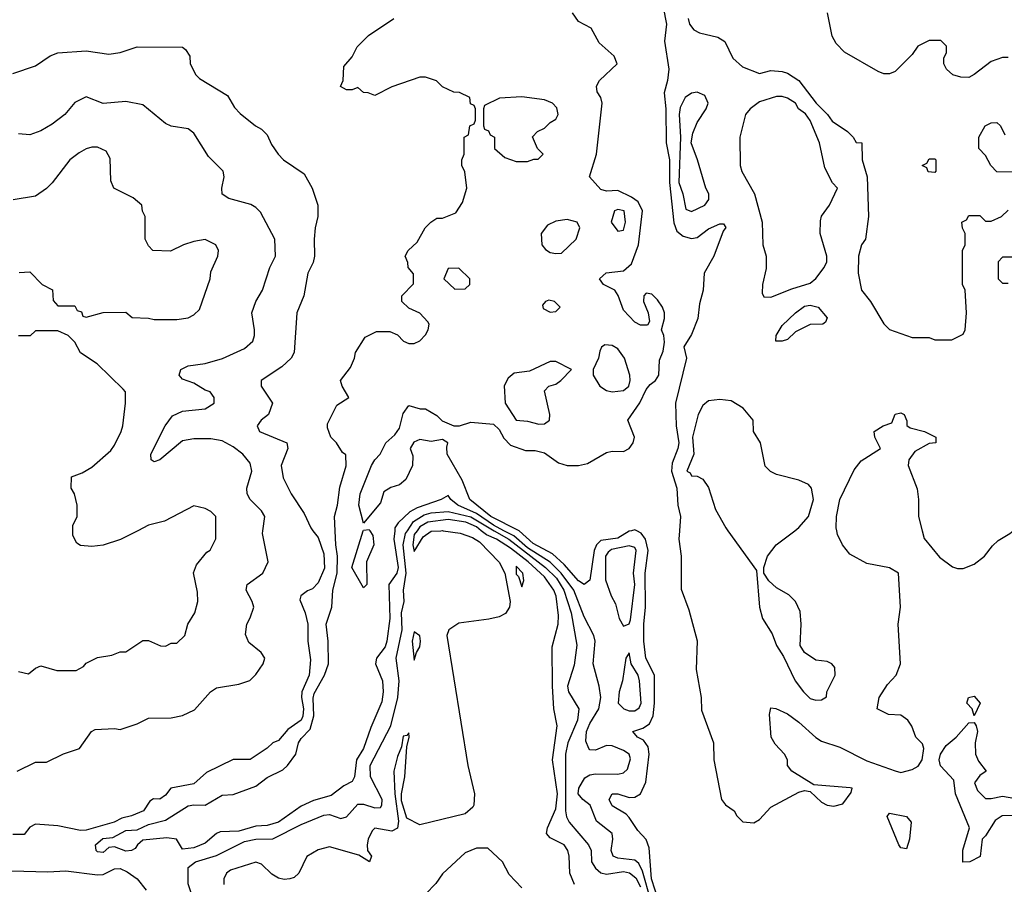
# Model space of a CAD drawing. Header units: inches. Extents: x 2380053 to 2584298, y 380219 to 546618.
# Tile 258 of 656: x 2454655 to 2458136, y 508751 to 511805. Entities that reach past the tile are written whole.
import ezdxf

# ---------------------------------------------------------------- set-up
doc = ezdxf.new("R2010")
doc.units = ezdxf.units.IN
doc.header["$MEASUREMENT"] = 0
doc.layers.add('C4550', color=7, linetype='Continuous')
doc.layers.add('C4551', color=7, linetype='Continuous')

msp = doc.modelspace()

# ---------------------------------------------------------------- linework, layer by layer
at = {"layer": 'C4550', "color": 2}
for points, elevation in [([(2455691.5, 510000), (2455710, 509975.3), (2455730, 509918), (2455732.2, 509867.8), (2455710, 509816), (2455690, 509794.8), (2455672.3, 509787.7), (2455648.7, 509770), (2455644.7, 509755.3), (2455664, 509710), (2455673.2, 509670), (2455674, 509610), (2455683.3, 509543.3), (2455677.7, 509490), (2455652.1, 509430), (2455650.9, 509410), (2455658, 509370), (2455655.5, 509344.5), (2455649.7, 509330.3), (2455602.8, 509297.2), (2455570, 509258.8), (2455549.4, 509250.6), (2455530, 509231.3), (2455470, 509192), (2455408.9, 509191.1), (2455314.6, 509145.4), (2455270, 509106), (2455189.4, 509090.6), (2455170, 509066), (2455150, 509051.3), (2455128, 509052), (2455115.3, 509044.7), (2455092.7, 509010), (2455050, 508992.4), (2455015.5, 508984.5), (2454989, 508970), (2454890, 508941.3), (2454870, 508940.4), (2454790, 508957.1), (2454710, 508962.8), (2454690, 508952), (2454670, 508926.8), (2454630, 508926)], 46), ([(2454646, 509150), (2454710, 509182), (2454750, 509182), (2454810, 509212), (2454866, 509230), (2454908, 509290), (2454922, 509298), (2454990, 509301), (2455010, 509298), (2455070, 509318), (2455110, 509338), (2455190, 509338.8), (2455230, 509346.8), (2455272.5, 509367.5), (2455329.3, 509430.7), (2455350, 509444.7), (2455430, 509458), (2455468.9, 509471.1), (2455490, 509492), (2455515.3, 509530), (2455522, 509550), (2455508, 509570), (2455464.5, 509604.5), (2455453.6, 509633.6), (2455457.2, 509670), (2455470, 509692), (2455482.7, 509730), (2455477.2, 509750), (2455456, 509790), (2455459, 509810), (2455514, 509850), (2455533.2, 509890), (2455513.2, 509990), (2455514.5, 510000)], 50), ([(2454650, 509502), (2454686, 509494), (2454710, 509514), (2454730, 509522), (2454786.4, 509506.4), (2454854.6, 509505.4), (2454880.4, 509519.6), (2454890, 509532), (2454930, 509552), (2454980.4, 509559.6), (2455010, 509572), (2455030, 509572), (2455090, 509612), (2455110, 509612), (2455152.7, 509592.7), (2455170, 509592), (2455190, 509602), (2455210, 509602), (2455238, 509630), (2455248.7, 509670), (2455274, 509710), (2455284, 509750), (2455283.1, 509783.1), (2455269, 509851), (2455280.2, 509879.8), (2455316.4, 509923.6), (2455328.4, 509931.6), (2455348.4, 509971.6), (2455348.3, 510000)], 54), ([(2455072.1, 510000), (2455010.7, 509969.3), (2454950, 509948.7), (2454910, 509944), (2454870, 509948), (2454856.4, 509956.4), (2454843.1, 509983.1), (2454842.6, 510000)], 54), ([(2455980.6, 510000), (2455977.7, 509970), (2455993.2, 509870), (2455988.5, 509850), (2455960.3, 509810), (2455963.1, 509690), (2455952.6, 509610), (2455946.3, 509590), (2455915.8, 509550), (2455912.2, 509530), (2455937, 509470), (2455940.3, 509430), (2455935.6, 509395.6), (2455895.8, 509304.2), (2455870.3, 509230), (2455846, 509190), (2455838, 509130), (2455830, 509114), (2455801.3, 509098.7), (2455756, 509064), (2455693.9, 509046.1), (2455650, 509026.3), (2455570, 508969.8), (2455530, 508958.3), (2455490, 508956.4), (2455430, 508938.7), (2455363.9, 508936.1), (2455350, 508929.6), (2455310, 508895.4), (2455270, 508879.8), (2455230, 508875.1), (2455209.6, 508909.6), (2455175.1, 508915.1), (2455090, 508906), (2455070.8, 508890), (2455063, 508877), (2455050.4, 508869.6), (2455030, 508868), (2454990, 508882.4), (2454970, 508880.9), (2454950, 508862.4), (2454930, 508865.1), (2454924.5, 508870), (2454922.9, 508890), (2454948.2, 508911.8), (2454983.7, 508916.3), (2455030, 508940.8), (2455070, 508943), (2455110, 508962.3), (2455170, 508977.3), (2455250, 509028), (2455270, 509031.8), (2455310, 509030.5), (2455370, 509064.9), (2455410, 509068), (2455490, 509097), (2455530, 509128.4), (2455584.9, 509155.1), (2455601.6, 509170), (2455631.5, 509210), (2455641, 509250), (2455650, 509266), (2455681.4, 509298.6), (2455694.2, 509345.8), (2455691.8, 509408.2), (2455695.4, 509424.6), (2455732.8, 509490), (2455746.3, 509530), (2455745.6, 509610), (2455738, 509670), (2455758.7, 509730), (2455761.3, 509790), (2455776.8, 509850), (2455778.8, 509910), (2455772.3, 509950), (2455770.1, 510000)], 42), ([(2455270, 508691), (2455250, 508752), (2455250.6, 508810), (2455276, 508830), (2455350, 508852.6), (2455450, 508901.5), (2455489.7, 508909.7), (2455550, 508911.1), (2455650, 508962.4), (2455730, 508994.7), (2455750, 508996.9), (2455790, 508982.7), (2455810, 508989.2), (2455850, 509033.6), (2455870, 509033.3), (2455910, 509020.5), (2455930, 509022), (2455934.9, 509030), (2455935.8, 509050), (2455894.9, 509130), (2455893.4, 509170), (2455967, 509310), (2455992.2, 509410), (2455996.5, 509470), (2455985.3, 509550), (2456006.9, 509650), (2456005.1, 509710), (2456013.8, 509750), (2456012.1, 509790), (2456021.1, 509850), (2456010.8, 509950), (2456018.7, 509990), (2456025.5, 510000)], 46), ([(2456152, 510000), (2456211.5, 509991.5), (2456255.8, 509975.8), (2456280, 509960), (2456350, 509888.5), (2456370.2, 509850), (2456389.1, 509750), (2456386.7, 509730), (2456372.8, 509707.2), (2456350, 509695.6), (2456313.1, 509686.9), (2456207.1, 509672.9), (2456172.2, 509650), (2456164.9, 509630), (2456239.6, 509170), (2456263.1, 509070), (2456260.9, 509030), (2456256.8, 509023.2), (2456230, 508999.7), (2456070, 508960.7), (2456023.8, 508983.8), (2456005.2, 509045.2), (2456005.2, 509070), (2456016.2, 509130), (2456024, 509236), (2456031.8, 509270), (2456030, 509286), (2456023.6, 509276.4), (2456010, 509274), (2456004.1, 509235.9), (2455990, 509202), (2455977.1, 509150), (2455981.6, 509070), (2455993.7, 508973.7), (2455990.6, 508949.4), (2455970, 508938), (2455910.9, 508949.1), (2455901.1, 508938.9), (2455886.8, 508910), (2455882.8, 508890), (2455884.7, 508870), (2455898.8, 508850), (2455891, 508830), (2455853.2, 508853.2), (2455750, 508882.7), (2455710, 508872.7), (2455670, 508849.2), (2455642, 508790), (2455625.3, 508774.7), (2455610, 508769.4), (2455590, 508767), (2455570, 508771.8), (2455546.2, 508786.2), (2455510, 508821.2), (2455490, 508829.2), (2455399.8, 508800.2), (2455386, 508790), (2455376, 508770), (2455376, 508750)], 50), ([(2455893, 510000), (2455903.5, 509983.5), (2455906.8, 509950), (2455881, 509890), (2455882, 509810), (2455870, 509798), (2455829.6, 509870), (2455869.4, 510000)], 38), ([(2456060.3, 510000), (2456050, 509986), (2456044.9, 509950), (2456050, 509926.8), (2456081.8, 509978.2), (2456110, 509998.4), (2456143.9, 510000)], 50), ([(2456616, 508750), (2456599.3, 508790), (2456598, 508850), (2456592.3, 508870), (2456579.3, 508890), (2456530, 508915.1), (2456517, 508930), (2456520.5, 508950), (2456550, 509017.3), (2456556, 509070), (2456538.2, 509190), (2456554.5, 509310), (2456543.7, 509370), (2456538, 509450), (2456537.2, 509590), (2456558, 509670), (2456559.7, 509700.3), (2456551, 509769), (2456542.7, 509790), (2456510, 509836.4), (2456452.4, 509890), (2456390, 509938.7), (2456340.5, 509970), (2456305, 509985), (2456286.8, 510000)], 50), ([(2456332.8, 510000), (2456383.7, 509970), (2456513.8, 509870), (2456552.1, 509832.1), (2456579, 509790), (2456604.4, 509710), (2456624.9, 509595.1), (2456615.6, 509524.4), (2456591.5, 509450), (2456594.7, 509430), (2456631.1, 509370), (2456627.3, 509330), (2456592.6, 509250), (2456584.4, 509210), (2456584.5, 509010), (2456588.5, 508988.5), (2456597.6, 508970), (2456665.6, 508890), (2456675.1, 508870), (2456676.9, 508830), (2456690, 508807.3), (2456710, 508791.6), (2456730, 508786), (2456790, 508796), (2456810.7, 508790.7), (2456832.8, 508772.8), (2456850, 508741.3)], 46), ([(2456886.4, 508693.6), (2456856.5, 508796.5), (2456843.6, 508823.6), (2456830, 508836.3), (2456770, 508843.1), (2456752.7, 508850), (2456746, 508870), (2456751.8, 508910), (2456749.2, 508930), (2456693.8, 508973.8), (2456672, 509030), (2456645.2, 509050), (2456629.7, 509070), (2456631.8, 509090), (2456653.3, 509126.7), (2456670, 509137.3), (2456690, 509140.7), (2456770, 509139.1), (2456790, 509144), (2456803.2, 509156.8), (2456814, 509194), (2456809.2, 509210), (2456790, 509223.7), (2456750, 509239.5), (2456730, 509240.9), (2456690, 509224), (2456670, 509225.2), (2456666.6, 509230), (2456656.2, 509256.2), (2456659.1, 509290), (2456670, 509319.1), (2456702.7, 509370), (2456709.3, 509410), (2456703.6, 509450), (2456682.9, 509530), (2456689.5, 509610), (2456684.5, 509630), (2456650, 509696), (2456613.6, 509790), (2456569.5, 509849.5), (2456530, 509888.3), (2456450, 509939.3), (2456401.8, 509981.8), (2456366.7, 510000)], 42), ([(2456817.9, 510000), (2456810, 509997.7), (2456770, 509974), (2456710, 509965.4), (2456694.6, 509950), (2456685.8, 509930), (2456670, 509825.2), (2456650, 509809.6), (2456630, 509822.6), (2456580.2, 509880.2), (2456538.2, 509918.2), (2456470, 509954.2), (2456420.1, 510000)], 38), ([(2456914.2, 508690), (2456888.1, 508770), (2456879.8, 508879.8), (2456870, 508909.3), (2456840.4, 508940.4), (2456810, 508987), (2456798.7, 508998.7), (2456750, 509027.3), (2456738.4, 509050), (2456750, 509070.4), (2456770, 509070.3), (2456810, 509057.6), (2456830, 509058), (2456850, 509070.6), (2456868.5, 509111.5), (2456880.4, 509210), (2456876.8, 509236.8), (2456859.8, 509259.8), (2456839, 509270), (2456822, 509290), (2456858.3, 509301.7), (2456882, 509318), (2456894.5, 509345.5), (2456899.7, 509390), (2456898.7, 509490), (2456868.7, 509550), (2456861.5, 509610), (2456861.1, 509670), (2456867.9, 509730), (2456866, 509850), (2456876.8, 509930), (2456867.6, 509970), (2456851.5, 509991.5), (2456836.3, 510000)], 38), ([(2456987.1, 510000), (2456984.7, 509970), (2456993.8, 509910), (2456992.9, 509792.9), (2457020.7, 509720.7), (2457050.2, 509610.2), (2457046.2, 509510), (2457064.5, 509410), (2457065.5, 509365.5), (2457107.6, 509250), (2457109.1, 509190), (2457136.3, 509050), (2457150, 509030.8), (2457181, 509010), (2457190, 508992), (2457211.1, 508971.1), (2457250, 508967.7), (2457270, 508979.1), (2457310, 509023.2), (2457410, 509076.4), (2457430, 509081.6), (2457450, 509078.8), (2457490, 509041.3), (2457510, 509030.4), (2457533.1, 509026.9), (2457565.4, 509034.6), (2457594.6, 509074.6), (2457598, 509090), (2457591.4, 509091.4), (2457462, 509102), (2457385.2, 509150), (2457369.5, 509170), (2457369.4, 509190), (2457359.3, 509210), (2457325.4, 509245.4), (2457311.8, 509270), (2457305.2, 509350), (2457310, 509374), (2457328.4, 509371.6), (2457370, 509353.4), (2457410, 509323.8), (2457469.3, 509269.3), (2457490, 509256.5), (2457554.7, 509234.7), (2457650, 509187.2), (2457750, 509151.8), (2457770, 509145.3), (2457810, 509156), (2457831.6, 509168.4), (2457845.1, 509190), (2457851.3, 509230), (2457847.3, 509247.3), (2457822.7, 509270), (2457809.4, 509309.4), (2457795.3, 509330), (2457770, 509348.7), (2457726, 509350), (2457686, 509370), (2457694, 509410), (2457723.3, 509456.7), (2457754, 509490), (2457769.3, 509530), (2457761.2, 509670), (2457769.2, 509730), (2457762, 509850), (2457730, 509869), (2457650, 509884), (2457590, 509917.2), (2457563.7, 509950), (2457546.3, 509986.3), (2457543.6, 510000)], 38), ([(2457158.2, 510000), (2457259.6, 509859.6), (2457271, 509730), (2457281, 509690), (2457315.3, 509635.3), (2457330, 509594), (2457355.3, 509555.3), (2457396, 509470), (2457426, 509430), (2457450, 509406.8), (2457470, 509401), (2457490, 509402), (2457507.3, 509412.7), (2457508, 509430), (2457538, 509490), (2457536.4, 509516.4), (2457526, 509530), (2457510, 509538), (2457470, 509542), (2457429.2, 509569.2), (2457414.6, 509594.6), (2457418, 509670), (2457414.6, 509714.6), (2457398, 509750), (2457373.6, 509773.6), (2457330, 509798), (2457303.1, 509823.1), (2457286, 509850), (2457286, 509870), (2457299, 509910), (2457329, 509950), (2457395.4, 510000)], 42), ([(2457845.7, 510000), (2457852.7, 509972.7), (2457906.7, 509906.7), (2457952.3, 509872.3), (2457970, 509866.4), (2457990, 509866.7), (2458030, 509881.6), (2458066, 509910), (2458093.8, 509946.2), (2458114.8, 509965.2), (2458155.3, 509990), (2458166.9, 510000)], 38), ([(2458170, 508994), (2458128, 508992), (2458103.8, 508976.2), (2458070, 508922), (2458058, 508910), (2458050.7, 508849.3), (2458014, 508830), (2457989, 508829), (2457989.3, 508870.7), (2458013.2, 508950), (2457964, 509070), (2457958, 509118), (2457910, 509169), (2457905.6, 509190), (2457910, 509210.8), (2457930, 509240.7), (2457965.2, 509270), (2458010, 509321), (2458030, 509322), (2458036, 509310), (2458040.7, 509290), (2458033.4, 509250), (2458034, 509210), (2458045.2, 509185.2), (2458072, 509150), (2458050, 509135.3), (2458031, 509109), (2458041.7, 509081.7), (2458070, 509054), (2458090, 509053.4), (2458130, 509062), (2458170, 509054.8)], 34), ([(2456430, 508738), (2456385.2, 508785.2), (2456362, 508830), (2456310, 508878), (2456270, 508878), (2456230, 508862), (2456150, 508788), (2456126.4, 508753.6), (2456090, 508715.3)], 54), ([(2454456.9, 508803.1), (2454754.5, 508794.5), (2454818, 508798), (2454930, 508784.5), (2454950, 508785.1), (2454990, 508804.7), (2455010, 508806), (2455034.8, 508794.8), (2455069.7, 508769.7), (2455102, 508730)], 46)]:
    msp.add_lwpolyline(points, dxfattribs=dict(at, elevation=elevation))
for points, elevation in [([(2456810, 509946.6), (2456747.1, 509932.9), (2456735.4, 509924.6), (2456726.3, 509910), (2456725.8, 509825.9), (2456745.5, 509770), (2456761.6, 509741.6), (2456774.8, 509690), (2456790, 509662), (2456810, 509671.3), (2456814.5, 509685.5), (2456829.6, 509810), (2456825.1, 509850), (2456834.8, 509930), (2456830, 509940.9)], 42), ([(2456410, 509875.1), (2456410, 509846), (2456418.5, 509838.5), (2456430, 509802), (2456436.6, 509823.4), (2456433.6, 509850)], 54), ([(2456050, 509642), (2456042, 509610), (2456050, 509542), (2456057.2, 509570), (2456069, 509590), (2456071.3, 509610), (2456069, 509629)], 50), ([(2456810, 509568), (2456798, 509550), (2456786, 509470), (2456774, 509430), (2456770.8, 509390.8), (2456791.3, 509370), (2456810, 509363.8), (2456830, 509363.8), (2456845.4, 509374.6), (2456852.4, 509390), (2456846.6, 509470), (2456840.9, 509490), (2456817.2, 509530)], 42), ([(2458030, 509346), (2458022, 509370), (2458004, 509390), (2458009, 509410), (2458030, 509414.8), (2458050.5, 509390)], 34), ([(2457790, 508875.3), (2457770, 508879), (2457762.7, 508890), (2457722, 508990), (2457730, 509002), (2457790.5, 508990.5), (2457806.8, 508970), (2457800.5, 508910)], 34)]:
    msp.add_lwpolyline(points, close=True, dxfattribs=dict(at, elevation=elevation))
at = {"layer": 'C4551', "color": 2}
for points, elevation in [([(2456420.1, 510000), (2456320.4, 510050), (2456246.3, 510110), (2456218.6, 510178.6), (2456166, 510270), (2456164.5, 510295.5), (2456169, 510310), (2456150, 510322.7), (2456110, 510315.6), (2456070, 510322.7), (2456047.7, 510312.3), (2456034.8, 510290), (2456044.9, 510264.9), (2456043, 510230), (2456019.8, 510180.2), (2455998, 510162), (2455967.1, 510152.9), (2455942.5, 510137.5), (2455930, 510098), (2455870, 510026), (2455854, 510090), (2455859, 510130), (2455898, 510230), (2455910, 510250.7), (2455929.3, 510270), (2455949, 510310), (2455981.2, 510338.8), (2455997.5, 510362.5), (2456010, 510414), (2456030, 510442), (2456070.8, 510430.8), (2456090, 510430.7), (2456130, 510406.8), (2456148.5, 510388.5), (2456190, 510370.6), (2456210, 510370.7), (2456250, 510383), (2456330, 510375.8), (2456350, 510358), (2456366.5, 510326.5), (2456390, 510302.4), (2456443, 510283), (2456477, 510283), (2456510, 510274.9), (2456560.2, 510240.2), (2456590, 510230.3), (2456630, 510230.3), (2456662.2, 510237.8), (2456730, 510275.8), (2456750, 510281.3), (2456790, 510279.3), (2456810, 510290.6), (2456823.6, 510310), (2456828, 510330), (2456804.5, 510390), (2456847.8, 510452.2), (2456870, 510499.3), (2456883.7, 510516.3), (2456902.9, 510530), (2456914.7, 510550), (2456917.2, 510602.8), (2456930, 510634), (2456934, 510666), (2456932, 510690), (2456924, 510710), (2456935.1, 510750), (2456934, 510770), (2456927.8, 510790), (2456910, 510815.6), (2456890, 510835.6), (2456870, 510839.3), (2456862, 510830), (2456860.5, 510810), (2456877.1, 510770), (2456881, 510739), (2456874.4, 510725.6), (2456850, 510726), (2456830, 510737), (2456790, 510779.5), (2456771.1, 510831.1), (2456759.5, 510850), (2456719, 510870), (2456705.2, 510890), (2456728.5, 510911.5), (2456790, 510918.4), (2456817.3, 510942.7), (2456842.4, 511010), (2456856.3, 511130), (2456841.5, 511161.5), (2456818, 511178), (2456770, 511201.3), (2456730, 511199.7), (2456710, 511205.6), (2456669.3, 511250), (2456694, 511330), (2456714, 511510), (2456709.6, 511530), (2456697, 511550), (2456694, 511570), (2456704.5, 511590), (2456766.6, 511650), (2456756.6, 511676.6), (2456704.1, 511724.1), (2456674.9, 511774.9), (2456630, 511799.5), (2456609.5, 511830)], 38), ([(2456930.3, 511850), (2456941.3, 511790), (2456934.9, 511730), (2456950.4, 511630), (2456945.3, 511590), (2456933.4, 511546.6), (2456939, 511490), (2456940.2, 511370), (2456951.8, 511310), (2456951.8, 511230), (2456967.6, 511087.6), (2456978.7, 511058.7), (2457000.5, 511040.5), (2457030, 511032), (2457050, 511035.3), (2457090, 511066), (2457130, 511084), (2457143.6, 511083.6), (2457151, 511071), (2457142, 511058), (2457108.4, 510970), (2457074.6, 510910), (2457071.5, 510850), (2457058, 510802), (2457052.6, 510750), (2457030, 510692.7), (2457003.1, 510650), (2457012.2, 510610), (2456973.7, 510450), (2456976, 510370), (2456984.7, 510310), (2456981.6, 510290), (2456961.7, 510238.3), (2456959.2, 510210), (2456978.5, 510150), (2456981.7, 510090), (2456991.3, 510050), (2456987.1, 510000)], 38), ([(2458150, 511672), (2458130, 511672), (2458090, 511658), (2458030, 511611.3), (2458010, 511601), (2457982, 511602), (2457954, 511610), (2457932, 511630), (2457922, 511650), (2457922, 511670), (2457931.1, 511688.9), (2457932, 511712), (2457912, 511732), (2457870, 511732), (2457830, 511712), (2457810, 511682), (2457750, 511622), (2457730, 511614), (2457710, 511614), (2457690, 511622), (2457570.7, 511690.7), (2457541.4, 511721.4), (2457527.5, 511747.5), (2457511, 511830)], 46), ([(2455770.1, 510000), (2455768, 510050), (2455778.9, 510090), (2455786.7, 510153.3), (2455809.2, 510229.2), (2455808, 510268), (2455796.4, 510276.4), (2455775.3, 510310), (2455755.3, 510330), (2455743.1, 510363.1), (2455743.1, 510376.9), (2455776.4, 510443.6), (2455818, 510470), (2455795.3, 510510), (2455789, 510530), (2455824, 510576), (2455839, 510610), (2455842, 510630), (2455876.4, 510683.6), (2455916.4, 510703.6), (2455963.6, 510703.6), (2455990, 510692), (2456012, 510670), (2456030, 510661), (2456050, 510661), (2456070, 510671.3), (2456090, 510692), (2456099, 510710), (2456102, 510730), (2456098, 510738), (2456070, 510768), (2456030, 510786), (2456006, 510810), (2456006, 510830), (2456047.3, 510872.7), (2456047.3, 510907.3), (2456028, 510930), (2456027.3, 510947.3), (2456018, 510970), (2456028, 510990), (2456060.4, 511019.6), (2456088, 511070), (2456108, 511090), (2456130, 511104.7), (2456150, 511104.7), (2456196.5, 511123.5), (2456220.2, 511159.8), (2456235.3, 511210), (2456228.4, 511268.4), (2456218, 511290), (2456218, 511310), (2456226, 511330), (2456226, 511390), (2456242, 511398), (2456246, 511430), (2456262, 511438), (2456266, 511450), (2456266, 511490), (2456262, 511502), (2456248.4, 511508.4), (2456246, 511530), (2456210, 511548.7), (2456189.3, 511549.3), (2456150, 511568.7), (2456128.9, 511588.9), (2456090, 511602), (2456070, 511602), (2455970, 511568.7), (2455910, 511538), (2455887.3, 511547.3), (2455870, 511548), (2455850, 511566), (2455830, 511558), (2455810, 511558), (2455788.9, 511568.9), (2455798, 511590), (2455800.4, 511639.6), (2455830, 511674), (2455848, 511710), (2455888, 511750), (2455978, 511810)], 42), ([(2457018.8, 511810), (2457022.8, 511790), (2457038, 511770), (2457058.5, 511758.5), (2457123.5, 511743.5), (2457147.9, 511727.9), (2457176.3, 511670), (2457210, 511639.1), (2457270, 511614.8), (2457310, 511626), (2457350, 511622.8), (2457370, 511616), (2457410, 511590.8), (2457471.3, 511510), (2457510.7, 511470.7), (2457527.1, 511447.1), (2457582, 511410), (2457602, 511390), (2457612, 511372), (2457632, 511370), (2457634, 511310), (2457651, 511250), (2457656, 511110), (2457644.7, 511030), (2457631.3, 511010), (2457621, 510970), (2457618.8, 510910), (2457631, 510850), (2457662.8, 510810), (2457710, 510731.3), (2457730, 510711.3), (2457810, 510682), (2457870, 510682), (2457890, 510674), (2457950, 510674), (2457990, 510694), (2457998, 510710), (2458002, 510770), (2457998, 510850), (2457988, 510870), (2457988.7, 510990), (2457998, 511010), (2457998, 511050), (2457988.4, 511068.4), (2457986, 511090), (2458002, 511098), (2458010, 511114), (2458050, 511114), (2458070, 511094), (2458090, 511094), (2458126, 511110), (2458150, 511132)], 42), ([(2454630, 511615.3), (2454710, 511642), (2454762, 511678), (2454790, 511688.7), (2454890, 511695.3), (2454970, 511684), (2455010, 511689.2), (2455070, 511709), (2455230, 511708), (2455240.4, 511700.4), (2455256.4, 511676.4), (2455258, 511650), (2455278, 511610), (2455290, 511598), (2455390, 511538), (2455414.6, 511494.6), (2455434, 511474), (2455488, 511430), (2455510, 511418), (2455530, 511398), (2455544.7, 511364.7), (2455568, 511330), (2455588, 511310), (2455660.2, 511260.2), (2455688.7, 511210), (2455709, 511150), (2455709, 511110), (2455699.3, 511070), (2455696, 511030), (2455697.2, 510970), (2455692.5, 510947.5), (2455674, 510910), (2455659, 510830), (2455634, 510770), (2455625.2, 510630), (2455614, 510610), (2455581.5, 510578.5), (2455508.7, 510530), (2455508.7, 510510), (2455549, 510450), (2455534, 510410), (2455509, 510390), (2455494, 510370), (2455502, 510350), (2455599, 510310), (2455602.7, 510290), (2455579.3, 510230), (2455586.8, 510186.8), (2455614, 510130), (2455660.2, 510060.2), (2455684, 510010), (2455691.5, 510000)], 46), ([(2455514.5, 510000), (2455521.2, 510050), (2455509.2, 510070), (2455469.3, 510110), (2455459.3, 510130), (2455458, 510150), (2455475.1, 510210), (2455470, 510239), (2455443.7, 510270), (2455410, 510296.2), (2455370, 510316.9), (2455330, 510324.2), (2455270, 510324.5), (2455230, 510317), (2455150.3, 510249.7), (2455130, 510243.7), (2455119, 510250), (2455118, 510270), (2455169.4, 510370), (2455194.7, 510405.3), (2455230, 510422.4), (2455310, 510431), (2455342, 510450), (2455342, 510470), (2455328, 510490), (2455310, 510496), (2455270, 510521.2), (2455230, 510535.3), (2455219, 510550), (2455224, 510570), (2455250, 510582.8), (2455310, 510590.7), (2455371.7, 510608.3), (2455450, 510644), (2455479, 510670), (2455485.2, 510690), (2455485.2, 510710), (2455476, 510770), (2455489.2, 510810), (2455513.2, 510850), (2455539.3, 510930), (2455559.3, 510970), (2455557.2, 511030), (2455505.6, 511125.6), (2455490, 511142), (2455472.5, 511152.5), (2455393.6, 511173.6), (2455370, 511188.7), (2455369.3, 511210), (2455377.2, 511250), (2455374, 511270), (2455322.5, 511322.5), (2455270, 511404), (2455250, 511419.3), (2455190, 511429.2), (2455170, 511439), (2455090, 511504), (2455030, 511516), (2454949.4, 511509.4), (2454890, 511532.7), (2454850, 511513.2), (2454814.8, 511470), (2454770, 511436), (2454730, 511412.7), (2454690, 511399), (2454650, 511402)], 50), ([(2458230, 511266), (2458110, 511268), (2458088, 511290), (2458070, 511326), (2458046, 511350), (2458046, 511390), (2458068.7, 511430), (2458090, 511441), (2458110, 511442), (2458122, 511430), (2458138, 511398)], 42), ([(2454652.7, 510912.7), (2454690, 510914), (2454734, 510870), (2454771.1, 510851.1), (2454772.7, 510812.7), (2454790, 510794), (2454850, 510794), (2454858, 510778), (2454872.7, 510772.7), (2454878, 510758), (2454890, 510754), (2454950, 510771.3), (2455030, 510772), (2455052.7, 510752.7), (2455110, 510751.3), (2455130, 510746), (2455210, 510746), (2455250, 510752), (2455270, 510762), (2455290, 510782), (2455328.7, 510890), (2455330, 510914), (2455355.3, 510970), (2455358, 510990), (2455348, 511010), (2455310, 511028.7), (2455270, 511022), (2455234, 511010), (2455187.3, 510987.3), (2455126, 510990), (2455110, 511006), (2455098, 511030), (2455098, 511110), (2455088.4, 511128.4), (2455086, 511150), (2455056.4, 511176.4), (2454988, 511210), (2454976.4, 511236.4), (2454974.6, 511314.6), (2454960.4, 511340.4), (2454930, 511355.3), (2454910, 511355.3), (2454890, 511348.7), (2454864.5, 511335.5), (2454832, 511310), (2454770, 511228.7), (2454750, 511208.7), (2454710, 511182), (2454631.6, 511168.4)], 54), ([(2458210, 510966), (2458130, 510966), (2458114, 510950), (2458114, 510890), (2458130, 510874), (2458150, 510874)], 42), ([(2454842.6, 510000), (2454842, 510018), (2454858, 510050), (2454858, 510090), (2454848.7, 510130), (2454837.2, 510150), (2454838, 510190), (2454876, 510204), (2454910, 510224.7), (2454976.5, 510283.5), (2454990, 510302), (2455014, 510350), (2455019, 510370), (2455029, 510450), (2455028.7, 510490), (2455020.2, 510500.2), (2454929.1, 510589.1), (2454870, 510628), (2454850, 510666), (2454826, 510690), (2454790, 510706), (2454710, 510706), (2454691.6, 510688.4), (2454650, 510688)], 54), ([(2457395.4, 510000), (2457410, 510011), (2457444, 510050), (2457461.2, 510110), (2457454, 510150), (2457443.1, 510163.1), (2457410, 510178), (2457330, 510198), (2457309.1, 510209.1), (2457290, 510228), (2457274, 510310), (2457248.7, 510350), (2457248, 510390), (2457212.9, 510432.9), (2457170, 510459), (2457130, 510464), (2457090, 510459), (2457070, 510442), (2457053.4, 510410), (2457034, 510330), (2457038, 510270), (2457014, 510210), (2457024.7, 510204.7), (2457030, 510194), (2457050, 510192), (2457070, 510182), (2457090, 510152), (2457115.3, 510075.3), (2457151, 510010), (2457158.2, 510000)], 42), ([(2457543.6, 510000), (2457541.6, 510010), (2457542.4, 510050), (2457554, 510110), (2457604.8, 510215.2), (2457630, 510246.8), (2457698, 510290), (2457678, 510330), (2457675.3, 510350), (2457708, 510370), (2457738.6, 510381.4), (2457750, 510411.3), (2457770, 510416), (2457782, 510410), (2457791.6, 510388.4), (2457791.6, 510371.6), (2457803.6, 510363.6), (2457854, 510350), (2457894, 510330), (2457894, 510310), (2457870, 510308), (2457819.8, 510280.2), (2457798, 510250), (2457796, 510230), (2457827.5, 510147.5), (2457833, 510110), (2457833, 510050), (2457845.7, 510000)], 38), ([(2456366.7, 510000), (2456330, 510019.1), (2456270, 510061.2), (2456204.2, 510090), (2456179.3, 510110), (2456170, 510124), (2456144.7, 510110), (2456059.7, 510080.3), (2456033.7, 510066.3), (2455992.4, 510027.6), (2455981.6, 510010), (2455980.6, 510000)], 42), ([(2455348.3, 510000), (2455348, 510050), (2455330, 510068), (2455310, 510078), (2455270, 510088), (2455166.4, 510033.6), (2455110, 510019), (2455072.1, 510000)], 54), ([(2456025.5, 510000), (2456047.6, 510032.4), (2456084.3, 510055.7), (2456110, 510063.4), (2456170, 510067.9), (2456250, 510048.8), (2456332.8, 510000)], 46), ([(2456286.8, 510000), (2456270, 510013.7), (2456232.3, 510030), (2456170, 510038.9), (2456097.3, 510030), (2456070, 510013.1), (2456060.3, 510000)], 50), ([(2455869.4, 510000), (2455870, 510002), (2455890, 510004.7), (2455893, 510000)], 38), ([(2456143.9, 510000), (2456150, 510000.3), (2456152, 510000)], 50), ([(2456836.3, 510000), (2456830, 510003.5), (2456817.9, 510000)], 38)]:
    msp.add_lwpolyline(points, dxfattribs=dict(at, elevation=elevation))
for points, elevation in [([(2457050, 511549), (2457030, 511545.2), (2457007.7, 511530), (2456990, 511495.3), (2456986.3, 511470), (2456990.8, 511390), (2456985.8, 511230), (2456999.5, 511190), (2457010, 511136), (2457030, 511127.7), (2457077.2, 511150), (2457091.8, 511170), (2457091.8, 511190), (2457080.7, 511210), (2457051.8, 511310), (2457029.2, 511370), (2457035.3, 511404.7), (2457050, 511442), (2457082, 511490), (2457088.7, 511510), (2457077.2, 511537.2)], 42), ([(2456430, 511533.2), (2456351.6, 511528.4), (2456298, 511502), (2456294, 511490), (2456294, 511430), (2456298, 511418), (2456312.7, 511412.7), (2456318, 511398), (2456334, 511390), (2456334, 511350), (2456370, 511318), (2456410, 511304.7), (2456450, 511304.7), (2456472.7, 511312.7), (2456487.3, 511312.7), (2456506, 511330), (2456486, 511350), (2456468.4, 511391.6), (2456486, 511410), (2456510, 511422), (2456530, 511442), (2456550, 511454), (2456558, 511470), (2456553.6, 511493.6), (2456538, 511510), (2456510, 511522)], 42), ([(2457350, 511534), (2457330, 511534), (2457270, 511515.3), (2457238, 511490), (2457221, 511470), (2457201, 511390), (2457202, 511290), (2457208.5, 511268.5), (2457252.7, 511190), (2457279.3, 511090), (2457282, 511010), (2457294, 510970), (2457293.7, 510926.3), (2457281, 510870), (2457279.6, 510839.6), (2457286, 510826), (2457310, 510824.7), (2457385.1, 510854.9), (2457450, 510874.8), (2457470, 510891), (2457499, 510930), (2457509, 510950), (2457509, 510970), (2457485.2, 511050), (2457485.6, 511094.4), (2457489.3, 511110.7), (2457518, 511150), (2457546, 511210), (2457528.4, 511228.4), (2457502, 511282), (2457482, 511370), (2457449.3, 511449.3), (2457433.2, 511473.2), (2457408.7, 511490), (2457398, 511510), (2457370, 511528.7)], 42), ([(2457890, 511266), (2457867.3, 511267.3), (2457862, 511282), (2457846, 511290), (2457862, 511298), (2457870, 511314), (2457890, 511314), (2457894, 511310), (2457894, 511270)], 42), ([(2456770, 511135.1), (2456758, 511130), (2456746, 511090), (2456770, 511058), (2456790, 511062), (2456796.2, 511090), (2456792, 511130)], 42), ([(2456590, 511099), (2456550, 511093.2), (2456521.1, 511078.9), (2456498.8, 511050), (2456501, 511010), (2456513.7, 510993.7), (2456530, 510982.8), (2456550, 510978.8), (2456570, 510981), (2456622, 511030), (2456635.3, 511070), (2456626, 511090)], 42), ([(2456207.3, 510927.3), (2456170, 510926), (2456154, 510890), (2456192.7, 510852.7), (2456230, 510854), (2456246, 510870), (2456246, 510890)], 42), ([(2456525.4, 510814.6), (2456514, 510810), (2456503.6, 510796.4), (2456505.4, 510785.4), (2456530, 510772), (2456550, 510774), (2456566, 510790), (2456546, 510810)], 42), ([(2457350, 510669), (2457328, 510670), (2457329, 510690), (2457350, 510724.7), (2457397.2, 510770), (2457430, 510793), (2457450, 510796.3), (2457478, 510790), (2457510, 510752), (2457503.6, 510736.4), (2457494, 510730), (2457450, 510728.7), (2457398, 510702), (2457370, 510675.3)], 38), ([(2456723.6, 510656.4), (2456711.6, 510648.4), (2456705.4, 510634.6), (2456701, 510610), (2456682, 510570), (2456682, 510550), (2456706, 510510), (2456730, 510494.8), (2456750, 510490.8), (2456790, 510494.8), (2456809, 510510), (2456812.7, 510530), (2456812.3, 510550), (2456792.7, 510610), (2456770, 510642), (2456750, 510654)], 42), ([(2456550, 510598), (2456530, 510598), (2456456.9, 510563.1), (2456403.5, 510556.5), (2456381.4, 510538.6), (2456367.7, 510512.3), (2456370.7, 510450), (2456410, 510391), (2456450, 510386.8), (2456490, 510376), (2456510, 510378), (2456528, 510390), (2456528.7, 510410), (2456510, 510494), (2456526, 510510), (2456550, 510518), (2456568, 510530), (2456606, 510570)], 42)]:
    msp.add_lwpolyline(points, close=True, dxfattribs=dict(at, elevation=elevation))

doc.saveas('drawing.dxf')
